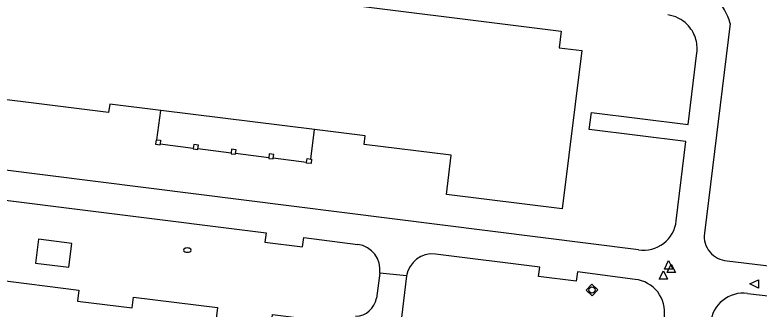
# Model space of a CAD drawing. Extents: x 131000 to 133014, y 396499 to 399001.
# Drawn here: x 131670.9 to 131759.2, y 396614.9 to 396649.9 of the extents above; entities that cross this region are included whole.
import ezdxf

# ---------------------------------------------------------------- set-up
doc = ezdxf.new("R2010")
doc.units = 0
for name, color, linetype in [('gg-bbg-gedigitaliseerde bijgebouw', 7, 'Continuous'), ('gg-bbg-hoofdgebouw', 7, 'Continuous'), ('gg-bbg-luifel en loopbrug', 7, 'Continuous'), ('gg-bbg-pilaar overkapping', 7, 'Continuous'), ('gg-knt-verharding', 7, 'Continuous'), ('gt-grn-vlakafsluiter', 7, 'Continuous'), ('gt-symb-brandkraan', 7, 'Continuous'), ('gt-symb-rioolschacht', 7, 'Continuous'), ('gt-symb-waterafsluiter', 7, 'Continuous')]:
    doc.layers.add(name, color=color, linetype=linetype)

# ---------------------------------------------------------------- blocks, each defined once
blk = doc.blocks.new('gt0-WAFSL')
at = {"layer": 'gt-symb-waterafsluiter'}
for p, q in [((-0.5, -0.333), (0, 0.667)), ((0, 0.667), (0.5, -0.333)), ((0.5, -0.333), (-0.5, -0.333))]:
    blk.add_line(p, q, dxfattribs=at)
blk = doc.blocks.new('gt0-RS')
at = {"layer": 'gt-symb-rioolschacht'}
blk.add_lwpolyline([(-0.5, -0.5), (0.5, -0.5), (0.5, 0.5), (-0.5, 0.5)], close=True, dxfattribs=at)
blk.add_circle((0, 0), 0.375, dxfattribs=at)
blk = doc.blocks.new('gt0-BR')
at = {"layer": 'gt-symb-brandkraan'}
for centre, radius, start, end in [((-0.244, 0), 0.206, 107.56694, 252.43307), ((0.599, -2.664), 3, 106.89205, 107.56694), ((0, -0.691), 0.938, 73.10799, 106.89205), ((-0.599, -2.664), 3, 72.43309, 73.10799), ((0.244, 0), 0.206, 287.56695, 72.43309), ((0.599, 2.664), 3, 252.43307, 253.10797), ((0, 0.691), 0.938, 253.10797, 286.89206), ((-0.599, 2.664), 3, 286.89206, 287.56695)]:
    blk.add_arc(centre, radius, start, end, dxfattribs=at)

msp = doc.modelspace()

# ---------------------------------------------------------------- linework, layer by layer
at = {"layer": 'gg-bbg-gedigitaliseerde bijgebouw'}
msp.add_lwpolyline([(131673.729, 396623.207), (131673.368, 396620.367), (131677.33, 396619.864), (131677.69, 396622.704), (131673.729, 396623.207)], dxfattribs=at)
at = {"layer": 'gg-bbg-hoofdgebouw'}
msp.add_line((131706.49, 396636.212), (131688.242, 396638.476), dxfattribs=at)
for points in [[(131688.242, 396638.476), (131682.177, 396639.229), (131682.047, 396638.247), (131660.733, 396640.905), (131661.665, 396648.326), (131663.572, 396648.103), (131664.4, 396654.813), (131672.644, 396653.786), (131672.913, 396655.766), (131693.428, 396653.219), (131693.794, 396656.181), (131705.394, 396654.74), (131705.029, 396651.776), (131735.772, 396647.917), (131735.529, 396645.937), (131738.21, 396645.602), (131735.868, 396626.792), (131722.139, 396628.503), (131722.709, 396633.163), (131712.377, 396634.461), (131712.502, 396635.466), (131706.49, 396636.212)], [(131652.252, 396620.436), (131662.051, 396619.229), (131661.892, 396617.939), (131668.393, 396617.103), (131668.536, 396618.398), (131678.507, 396617.13), (131678.342, 396615.83), (131684.854, 396615.032), (131685.011, 396616.319), (131694.979, 396615.082), (131694.818, 396613.782), (131701.335, 396612.958), (131701.492, 396614.25), (131711.235, 396613.032)]]:
    msp.add_lwpolyline(points, dxfattribs=at)
at = {"layer": 'gg-bbg-luifel en loopbrug'}
for p, q in [((131687.753, 396635.01), (131688.242, 396638.476)), ((131706.057, 396632.724), (131706.49, 396636.212)), ((131692.098, 396633.992), (131688.155, 396634.482)), ((131696.581, 396633.435), (131692.634, 396633.925)), ((131701.063, 396632.874), (131697.117, 396633.371)), ((131705.544, 396632.319), (131701.593, 396632.809))]:
    msp.add_line(p, q, dxfattribs=at)
for points in [[(131687.753, 396635.01), (131687.684, 396635.02), (131687.61, 396634.487), (131688.145, 396634.413), (131688.155, 396634.482)], [(131692.098, 396633.992), (131692.089, 396633.925), (131692.624, 396633.853), (131692.634, 396633.925)], [(131696.581, 396633.435), (131696.572, 396633.358), (131697.109, 396633.297), (131697.117, 396633.371)], [(131701.063, 396632.874), (131701.055, 396632.802), (131701.585, 396632.741), (131701.593, 396632.809)], [(131706.057, 396632.724), (131706.135, 396632.714), (131706.068, 396632.178), (131705.535, 396632.244), (131705.544, 396632.319)]]:
    msp.add_lwpolyline(points, dxfattribs=at)
at = {"layer": 'gg-bbg-pilaar overkapping'}
for points in [[(131687.753, 396635.01), (131688.219, 396634.945), (131688.155, 396634.482)], [(131692.634, 396633.925), (131692.695, 396634.384), (131692.16, 396634.456), (131692.098, 396633.992)], [(131697.117, 396633.371), (131697.17, 396633.83), (131696.633, 396633.891), (131696.581, 396633.435)], [(131701.593, 396632.809), (131701.647, 396633.277), (131701.117, 396633.338), (131701.063, 396632.874)], [(131705.544, 396632.319), (131705.602, 396632.78), (131706.057, 396632.724)]]:
    msp.add_lwpolyline(points, dxfattribs=at)
at = {"layer": 'gg-knt-verharding'}
for p, q in [((131755.811, 396648.83), (131752.746, 396623.898)), ((131744.94, 396621.918), (131654.681, 396633.285)), ((131714.231, 396619.172), (131713.833, 396616.206)), ((131717.412, 396618.847), (131716.67, 396612.893)), ((131757.88, 396616.763), (131800.551, 396611.664))]:
    msp.add_line(p, q, dxfattribs=at)
for points in [[(131749.406, 396625.387), (131750.552, 396634.807), (131739.06, 396636.226), (131739.336, 396638.255), (131750.806, 396636.809), (131751.855, 396645.322)], [(131654.181, 396629.753), (131660.632, 396628.973), (131660.5, 396627.881), (131664.872, 396627.313), (131665.021, 396628.412), (131700.733, 396623.957), (131700.579, 396622.835), (131705.049, 396622.283), (131705.195, 396623.382), (131711.639, 396622.579)], [(131744.526, 396618.425), (131737.682, 396619.312), (131737.548, 396618.22), (131733.082, 396618.768), (131733.223, 396619.857), (131720.82, 396621.439)], [(131755.441, 396620.636), (131771.544, 396618.674), (131771.733, 396620.381), (131776.101, 396619.853), (131775.937, 396618.146), (131798.182, 396615.494), (131801.176, 396615.105)]]:
    msp.add_lwpolyline(points, dxfattribs=at)
for centre, radius, start, end in [((131747.582, 396646.391), 8.583, 16.50969, 40.12276), ((131747.851, 396645.854), 4.036, 44.98236, 82.02743), ((131747.846, 396645.848), 4.044, 18.45087, 44.99061), ((131747.839, 396645.849), 4.05, 352.52959, 18.41396), ((131745.499, 396625.808), 3.93, 261.82628, 353.85082), ((131755.638, 396623.543), 2.914, 173.01081, 266.11488), ((131711.209, 396619.563), 3.047, 352.63413, 81.89266), ((131720.464, 396618.371), 3.088, 83.3714, 171.13918), ((131744.089, 396614.5), 3.949, 352.12103, 83.65202), ((131757.389, 396612.856), 3.937, 82.83665, 174.78955), ((131711.271, 396616.636), 2.598, 272.02824, 350.46831)]:
    msp.add_arc(centre, radius, start, end, dxfattribs=at)
at = {"layer": 'gt-grn-vlakafsluiter'}
msp.add_line((131717.412, 396618.847), (131714.231, 396619.172), dxfattribs=at)

# ---------------------------------------------------------------- block references
at = {"layer": 'gt-symb-brandkraan'}
msp.add_blockref('gt0-BR', (131691.387, 396621.908), dxfattribs=at)
at = {"layer": 'gt-symb-rioolschacht', "rotation": 137.3910038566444}
msp.add_blockref('gt0-RS', (131739.408, 396617.156), dxfattribs=at)
at = {"layer": 'gt-symb-waterafsluiter'}
for p in [(131748.497, 396619.99), (131748.815, 396619.559), (131747.883, 396618.789)]:
    msp.add_blockref('gt0-WAFSL', p, dxfattribs=at)
at = {"layer": 'gt-symb-waterafsluiter', "rotation": 90}
msp.add_blockref('gt0-WAFSL', (131758.821, 396617.881), dxfattribs=at)

doc.saveas('drawing.dxf')
